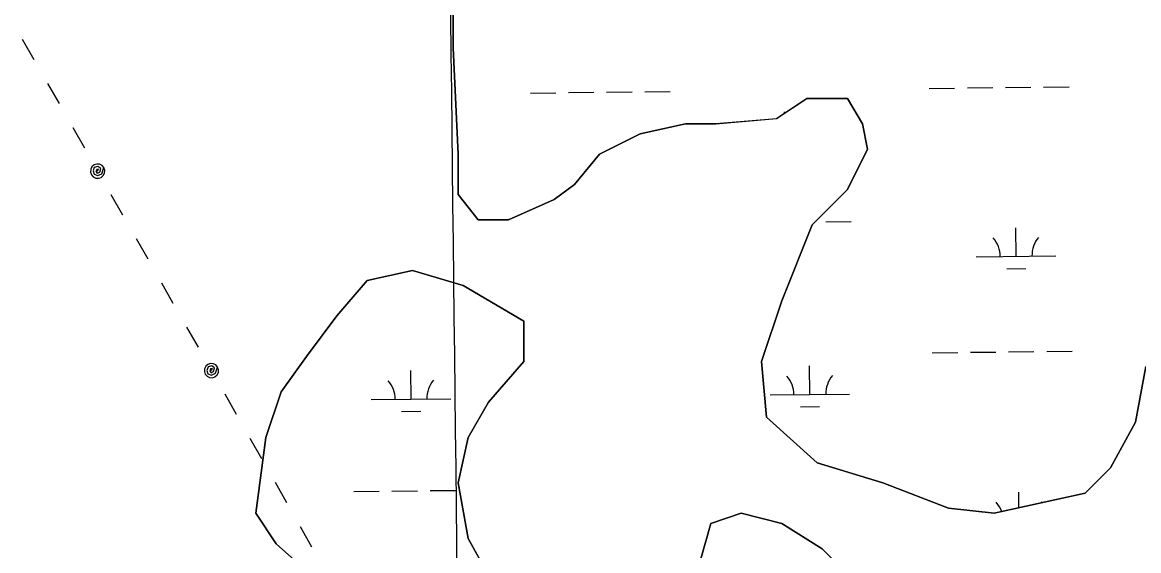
# Model space of a CAD drawing. Extents: x 3684037 to 3722149, y 433263 to 459021.
# Drawn here: x 3698260 to 3699664, y 442103 to 442768 of the extents above; entities that cross this region are included whole.
import ezdxf

# ---------------------------------------------------------------- set-up
doc = ezdxf.new("R2010")
doc.units = 0
for name, color, linetype in [('V-GRID-MAJR', 7, 'Continuous'), ('V-TOPO-SHOR', 7, 'Continuous'), ('V-UTIL-LINE', 7, 'Continuous'), ('V-WETL-SWMP', 7, 'Continuous')]:
    doc.layers.add(name, color=color, linetype=linetype)

msp = doc.modelspace()

# ---------------------------------------------------------------- linework, layer by layer
at = {"layer": 'V-GRID-MAJR'}
msp.add_spline([(3698844.6580000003, 438800.61600000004), (3698775.0530000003, 444857.971), (3698705.414, 450918.412), (3698635.774, 456978.859), (3698635.739, 456981.935)], degree=3, dxfattribs=at)
at = {"layer": 'V-TOPO-SHOR'}
for p, q in [((3698801.7159909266, 442736.2148738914), (3698801.7162620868, 442793.5169820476)), ((3698808.0773490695, 442602.5109849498), (3698801.7159909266, 442736.2148738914)), ((3699247.089048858, 442672.54897234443), (3699208.913983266, 442647.0811880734)), ((3699297.988975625, 442672.5492132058), (3699247.089048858, 442672.54897234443)), ((3699317.0757975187, 442640.714798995), (3699297.988975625, 442672.5492132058)), ((3699208.913983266, 442647.0811880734), (3699132.5640629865, 442640.7139258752)), ((3699094.389117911, 442640.71374522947), (3699037.127140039, 442627.9796724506)), ((3699132.5640629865, 442640.7139258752), (3699094.389117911, 442640.71374522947)), ((3699323.438637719, 442608.8803245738), (3699317.0757975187, 442640.714798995)), ((3699037.127140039, 442627.9796724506), (3698986.2270927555, 442602.51182796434)), ((3698808.077108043, 442551.57677768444), (3698808.0773490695, 442602.5109849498)), ((3698986.2270927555, 442602.51182796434), (3698954.414957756, 442564.3112719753)), ((3699297.988433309, 442557.9459968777), (3699323.438637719, 442608.8803245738)), ((3698954.414957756, 442564.3112719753), (3698928.964903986, 442545.2104488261)), ((3698833.526920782, 442519.7423935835), (3698808.077108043, 442551.57677768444)), ((3699253.4502864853, 442513.3774797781), (3699297.988433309, 442557.9459968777)), ((3698928.964903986, 442545.2104488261), (3698871.701865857, 442519.7425742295)), ((3698871.701865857, 442519.7425742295), (3698833.526920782, 442519.7423935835)), ((3699215.274889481, 442417.87478552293), (3699253.4502864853, 442513.3774797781)), ((3698693.552760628, 442443.33992032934), (3698750.8147385, 442456.0739931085)), ((3698750.8147385, 442456.0739931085), (3698814.439556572, 442436.9735914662)), ((3698655.3776046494, 442398.77143333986), (3698693.552760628, 442443.33992032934)), ((3698814.439556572, 442436.9735914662), (3698890.7892358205, 442392.40564641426)), ((3699189.8255645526, 442341.47285420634), (3699215.274889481, 442417.87478552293)), ((3698617.202418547, 442347.8370454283), (3698655.3776046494, 442398.77143333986)), ((3698890.7892358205, 442392.40564641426), (3698890.7889947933, 442341.47143914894)), ((3698585.3892534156, 442303.2685885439), (3698617.202418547, 442347.8370454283)), ((3698890.7889947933, 442341.47143914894), (3698846.2508178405, 442290.53602114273)), ((3699196.187223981, 442271.4369743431), (3699189.8255645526, 442341.47285420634)), ((3699673.3728387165, 442335.1082414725), (3699660.6475256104, 442265.07327127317)), ((3698566.302009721, 442245.9673900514), (3698585.3892534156, 442303.2685885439)), ((3698846.2508178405, 442290.53602114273), (3698820.8006435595, 442245.96859435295)), ((3699259.811861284, 442214.13616724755), (3699196.187223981, 442271.4369743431)), ((3699660.6475256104, 442265.07327127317), (3699628.8353002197, 442207.7710125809)), ((3698553.5765760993, 442150.464816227), (3698566.302009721, 442245.9673900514)), ((3698820.8006435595, 442245.96859435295), (3698808.0753907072, 442188.66642598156)), ((3699342.523621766, 442188.66895501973), (3699259.811861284, 442214.13616724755)), ((3699628.8353002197, 442207.7710125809), (3699597.0231953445, 442175.93635751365)), ((3698808.0753907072, 442188.66642598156), (3698820.800040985, 442118.63157621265)), ((3699425.235352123, 442156.8358418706), (3699342.523621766, 442188.66895501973)), ((3699597.0231953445, 442175.93635751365), (3699482.498239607, 442150.46921193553)), ((3699482.498239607, 442150.46921193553), (3699425.235352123, 442156.8358418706)), ((3698579.0263587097, 442112.26353122), (3698553.5765760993, 442150.464816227)), ((3699126.199691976, 442137.73372409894), (3699164.3746973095, 442150.4677065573)), ((3699164.3746973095, 442150.4677065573), (3699215.2735638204, 442137.7341456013)), ((3699113.474499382, 442093.1653575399), (3699126.199691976, 442137.73372409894)), ((3699215.2735638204, 442137.7341456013), (3699266.173339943, 442105.8998819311)), ((3698636.288035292, 442061.32859493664), (3698579.0263587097, 442112.26353122)), ((3698820.800040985, 442118.63157621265), (3698852.6127240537, 442061.32961859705)), ((3699266.173339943, 442105.8998819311), (3699304.3481042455, 442067.6986571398))]:
    msp.add_line(p, q, dxfattribs=at)
at = {"layer": 'V-UTIL-LINE'}
for points in [[(3698259.778, 442747.128), (3698274.356, 442721.57800000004)], [(3698291.507, 442691.51900000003), (3698306.085, 442665.969)], [(3698323.236, 442635.91000000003), (3698337.815, 442610.36100000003)], [(3698354.537, 442581.053), (3698355.781, 442583.648), (3698353.485, 442583.268), (3698352.361, 442580.76300000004), (3698354.085, 442578.396), (3698357.112, 442579.938), (3698358.4590000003, 442584.429), (3698354.992, 442586.917), (3698350.279, 442585.717), (3698348.853, 442581.36600000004), (3698350.173, 442577.09500000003), (3698354.684, 442575.38800000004), (3698359.6180000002, 442577.831), (3698362.3540000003, 442585.514), (3698360.052, 442588.16500000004), (3698356.911, 442589.735), (3698353.4080000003, 442589.982), (3698350.077, 442588.87), (3698347.4250000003, 442586.569), (3698345.856, 442583.427), (3698345.608, 442579.924), (3698346.72, 442576.593), (3698349.022, 442573.941), (3698352.163, 442572.37200000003), (3698355.666, 442572.124), (3698358.997, 442573.23600000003), (3698361.649, 442575.538), (3698363.218, 442578.68), (3698363.466, 442582.183), (3698362.3540000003, 442585.514)], [(3698371.259, 442551.746), (3698385.838, 442526.196)], [(3698402.989, 442496.13800000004), (3698417.5670000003, 442470.588)], [(3698434.718, 442440.529), (3698449.296, 442414.979)], [(3698466.447, 442384.92), (3698481.026, 442359.371)], [(3698497.748, 442330.063), (3698498.992, 442332.658), (3698496.696, 442332.278), (3698495.572, 442329.773), (3698497.296, 442327.406), (3698500.323, 442328.94800000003), (3698501.67, 442333.439), (3698498.203, 442335.927), (3698493.49, 442334.727), (3698492.0640000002, 442330.376), (3698493.384, 442326.105), (3698497.895, 442324.398), (3698502.829, 442326.841), (3698505.565, 442334.52400000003), (3698503.2630000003, 442337.175), (3698500.122, 442338.745), (3698496.619, 442338.992), (3698493.288, 442337.88), (3698490.636, 442335.579), (3698489.0670000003, 442332.43700000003), (3698488.819, 442328.934), (3698489.931, 442325.603), (3698492.233, 442322.951), (3698495.3740000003, 442321.382), (3698498.877, 442321.134), (3698502.208, 442322.246), (3698504.86, 442324.548), (3698506.429, 442327.69), (3698506.677, 442331.193), (3698505.565, 442334.52400000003)], [(3698514.47, 442300.756), (3698529.049, 442275.206)], [(3698546.2, 442245.148), (3698560.778, 442219.598)], [(3698577.929, 442189.539), (3698592.338, 442163.957)], [(3698609.29, 442133.86100000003), (3698623.699, 442108.279)]]:
    msp.add_lwpolyline(points, dxfattribs=at)
at = {"layer": 'V-WETL-SWMP'}
for p, q in [((3699496.867860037, 442686.2885643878), (3699528.865693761, 442686.6609042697)), ((3699544.8646106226, 442686.8470742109), (3699576.8624443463, 442687.219414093)), ((3698899.000336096, 442679.33153331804), (3698930.99816982, 442679.70387320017)), ((3698946.9970866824, 442679.8900431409), (3698978.9949204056, 442680.2623830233)), ((3698994.993837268, 442680.44855296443), (3699026.9916709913, 442680.8208928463)), ((3699042.9905878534, 442681.00706278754), (3699074.988421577, 442681.37940266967)), ((3699400.874358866, 442685.1715447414), (3699432.8721925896, 442685.54388462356)), ((3699448.871109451, 442685.73005456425), (3699480.868943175, 442686.1023944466)), ((3699270.816832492, 442517.47289206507), (3699302.8146662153, 442517.84523194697)), ((3699510.184905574, 442473.825133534), (3699509.766023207, 442509.8226964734)), ((3699460.1882903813, 442473.24335246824), (3699560.1815207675, 442474.4069145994)), ((3699498.3652672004, 442458.2555506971), (3699522.3636424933, 442458.534805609)), ((3699404.745239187, 442352.5190655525), (3699436.7430729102, 442352.89140543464)), ((3699452.7419897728, 442353.0775753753), (3699484.739823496, 442353.4499152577)), ((3699500.7387403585, 442353.6360851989), (3699532.736574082, 442354.0084250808)), ((3699548.735490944, 442354.19459502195), (3699580.7333246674, 442354.5669349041)), ((3699250.754119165, 442299.981726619), (3699250.335236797, 442335.9792895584)), ((3698748.8800963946, 442294.1417151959), (3698748.4612140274, 442330.1392781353)), ((3698698.8834812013, 442293.55993413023), (3698798.8767115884, 442294.72349626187)), ((3699200.757503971, 442299.39994555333), (3699300.750734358, 442300.563507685)), ((3699238.93448079, 442284.41214378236), (3699262.932856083, 442284.6913986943)), ((3698737.0604580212, 442278.57213235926), (3698761.0588333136, 442278.8513872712)), ((3698676.8201888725, 442177.8633818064), (3698708.8180225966, 442178.23572168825)), ((3698724.816939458, 442178.4218916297), (3698756.8147731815, 442178.7942315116)), ((3698772.8136900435, 442178.9804014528), (3698804.811523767, 442179.3527413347)), ((3699513.866429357, 442157.44541838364), (3699513.636903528, 442177.17021728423))]:
    msp.add_line(p, q, dxfattribs=at)
for points in [[(3698801.7120000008, 442793.53099999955), (3698801.7120000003, 442736.22799999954), (3698808.0740000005, 442602.5219999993), (3698808.0740000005, 442551.58699999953), (3698833.5240000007, 442519.7519999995), (3698871.699, 442519.7519999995), (3698928.9620000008, 442545.2199999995), (3698954.4120000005, 442564.32099999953), (3698986.2240000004, 442602.522), (3699037.124000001, 442627.99), (3699094.386, 442640.7239999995), (3699132.5610000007, 442640.7239999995), (3699208.911000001, 442647.09099999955), (3699247.0860000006, 442672.55899999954), (3699297.986000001, 442672.55899999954), (3699317.0730000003, 442640.7239999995), (3699323.4360000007, 442608.88899999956), (3699297.986, 442557.954), (3699253.4480000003, 442513.38499999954), (3699215.2730000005, 442417.8809999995), (3699189.8240000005, 442341.47799999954), (3699196.1860000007, 442271.44099999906), (3699259.8110000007, 442214.13899999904), (3699342.523000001, 442188.6709999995), (3699425.2350000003, 442156.83699999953), (3699482.4980000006, 442150.47000000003), (3699597.023000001, 442175.9369999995), (3699628.8350000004, 442207.77199999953), (3699660.647, 442265.075), (3699673.3720000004, 442335.1109999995)], [(3698852.6120000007, 442061.33199999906), (3698820.799, 442118.63499999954), (3698808.0740000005, 442188.6709999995), (3698820.799, 442245.9739999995), (3698846.249000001, 442290.54199999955), (3698890.7870000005, 442341.47799999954), (3698890.7870000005, 442392.41299999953), (3698814.4370000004, 442436.98199999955), (3698750.8120000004, 442456.0829999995), (3698693.5500000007, 442443.349), (3698655.3750000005, 442398.78), (3698617.200000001, 442347.84499999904), (3698585.3870000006, 442303.27599999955), (3698566.300000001, 442245.9739999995), (3698553.575000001, 442150.4699999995), (3698579.025, 442112.2679999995), (3698636.287, 442061.33199999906)], [(3699304.3480000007, 442067.69899999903), (3699266.173, 442105.90099999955), (3699215.2730000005, 442137.7359999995), (3699164.374000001, 442150.4699999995), (3699126.1990000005, 442137.7359999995), (3699113.4740000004, 442093.16699999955)]]:
    msp.add_lwpolyline(points, dxfattribs=at)
for centre, radius, start, end in [((3699191.638517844, 442632.466190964), 35.24628790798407, 37.90683482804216, 41.43852530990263), ((3699454.940184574, 442473.6571186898), 35.24628790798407, 359.8948669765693, 41.43852530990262), ((3699565.4185773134, 442474.9426904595), 35.246287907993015, 139.89486397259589, 181.4385223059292), ((3699195.5093981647, 442299.81371177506), 35.24628790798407, 359.8948669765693, 41.43852530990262), ((3699305.987790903, 442301.0992835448), 35.246287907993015, 139.89486397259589, 181.4385223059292), ((3698693.635375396, 442293.97370035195), 35.24628790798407, 359.8948669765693, 41.43852530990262), ((3698804.1137681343, 442295.25927212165), 35.246287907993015, 139.89486397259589, 181.4385223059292), ((3699458.8110648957, 442141.00463950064), 35.24628790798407, 19.213626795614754, 41.43852530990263), ((3699569.289457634, 442142.29021127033), 35.246287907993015, 139.89486397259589, 142.97940907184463)]:
    msp.add_arc(centre, radius, start, end, dxfattribs=at)

doc.saveas('drawing.dxf')
